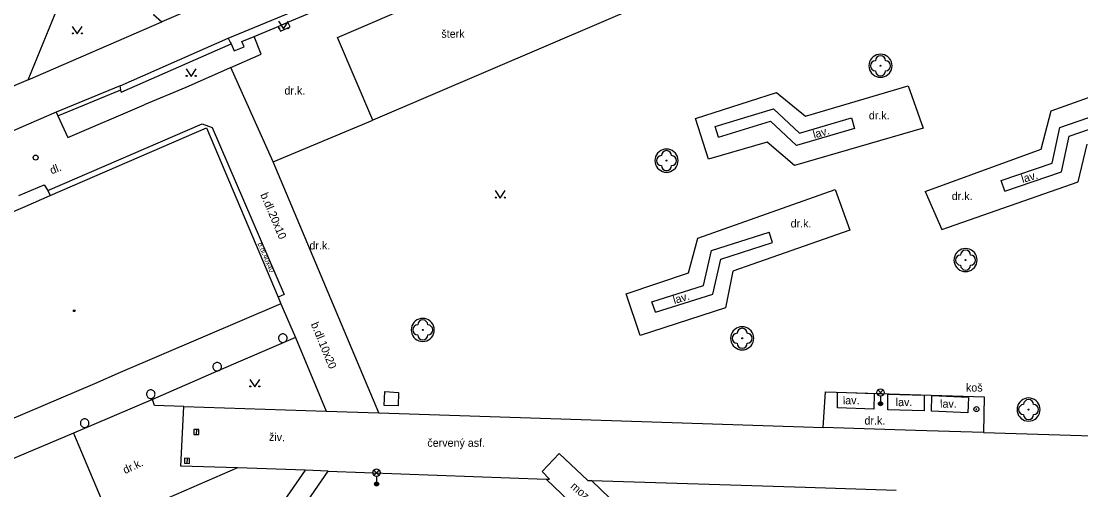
# Model space of a CAD drawing. Extents: x -599770 to -598493, y -1162076 to -1159209.
# Drawn here: x -599405 to -599352, y -1161203.2 to -1161179.8 of the extents above; entities that cross this region are included whole.
import ezdxf

# ---------------------------------------------------------------- set-up
doc = ezdxf.new("R2010")
doc.units = 0
doc.layers.add('Podklad', color=7, linetype='Continuous')

msp = doc.modelspace()

# ---------------------------------------------------------------- linework, layer by layer
at = {"layer": 'Podklad'}
for p, q in [((-599362.152, -1161198.49), (-599361.887, -1161198.225)), ((-599362.152, -1161198.225), (-599361.887, -1161198.49)), ((-599362.02, -1161198.545), (-599362.02, -1161198.92)), ((-599396.196, -1161200.205), (-599396.204, -1161200.455)), ((-599396.666, -1161201.645), (-599396.674, -1161201.895)), ((-599387.332, -1161202.5), (-599387.067, -1161202.235)), ((-599387.332, -1161202.235), (-599387.067, -1161202.5)), ((-599387.2, -1161202.555), (-599387.2, -1161202.93))]:
    msp.add_line(p, q, dxfattribs=at)
for points in [[(-599389.15, -1161180.61), (-599372.11, -1161173.29)], [(-599386.55, -1161174.95), (-599397.93, -1161179.84)], [(-599404.6, -1161182.73), (-599402.5, -1161177.59), (-599397.76, -1161175.53), (-599397.07, -1161176.2), (-599398.35, -1161179.46), (-599397.93, -1161179.84)], [(-599370.21, -1161177.38), (-599387.38, -1161184.75)], [(-599394.61, -1161180.65), (-599389.49, -1161178.52)], [(-599393.93, -1161180.82), (-599393.31, -1161180.56), (-599392.12, -1161180.06), (-599391.63, -1161179.85), (-599389.84, -1161179.1)], [(-599404.6, -1161182.73), (-599397.93, -1161179.84)], [(-599392.09, -1161179.805), (-599391.84, -1161180.18), (-599391.59, -1161179.805)], [(-599391.52, -1161180.09), (-599391.63, -1161179.85)], [(-599402.4, -1161180.065), (-599402.15, -1161180.44), (-599401.9, -1161180.065)], [(-599392.12, -1161180.06), (-599392, -1161180.3)], [(-599392, -1161180.3), (-599391.52, -1161180.09)], [(-599400.01, -1161183.03), (-599394.61, -1161180.65)], [(-599399.95, -1161183.35), (-599394.47, -1161180.94)], [(-599394.61, -1161180.65), (-599394.51, -1161180.85)], [(-599394.51, -1161180.85), (-599394.47, -1161180.94), (-599394.31, -1161181.29)], [(-599393.82, -1161181.09), (-599393.93, -1161180.82)], [(-599392.96, -1161181.45), (-599393.31, -1161180.56)], [(-599387.38, -1161184.75), (-599389.15, -1161180.61)], [(-599394.48, -1161182.12), (-599392.96, -1161181.45)], [(-599394.31, -1161181.29), (-599393.82, -1161181.09)], [(-599361.442, -1161182.03), (-599361.451, -1161181.93), (-599361.477, -1161181.832), (-599361.52, -1161181.741), (-599361.577, -1161181.659), (-599361.649, -1161181.587), (-599361.731, -1161181.53), (-599361.822, -1161181.487), (-599361.92, -1161181.461), (-599362.02, -1161181.452), (-599362.12, -1161181.461), (-599362.218, -1161181.487), (-599362.309, -1161181.53), (-599362.391, -1161181.587), (-599362.463, -1161181.659), (-599362.52, -1161181.741), (-599362.563, -1161181.832), (-599362.589, -1161181.93), (-599362.598, -1161182.03), (-599362.589, -1161182.13), (-599362.563, -1161182.228), (-599362.52, -1161182.319), (-599362.463, -1161182.401), (-599362.391, -1161182.473), (-599362.309, -1161182.53), (-599362.218, -1161182.573), (-599362.12, -1161182.599), (-599362.02, -1161182.608), (-599361.92, -1161182.599), (-599361.822, -1161182.573), (-599361.731, -1161182.53), (-599361.649, -1161182.473), (-599361.577, -1161182.401), (-599361.52, -1161182.319), (-599361.477, -1161182.228), (-599361.451, -1161182.13), (-599361.442, -1161182.03)], [(-599394.55, -1161182.15), (-599396.72, -1161183.11)], [(-599396.71, -1161182.185), (-599396.46, -1161182.56), (-599396.21, -1161182.185)], [(-599394.48, -1161182.12), (-599394.55, -1161182.15)], [(-599392.37, -1161186.83), (-599394.48, -1161182.12)], [(-599404.6, -1161182.73), (-599415.96, -1161187.57)], [(-599400.01, -1161183.03), (-599403.21, -1161184.35)], [(-599399.95, -1161183.35), (-599399.97, -1161183.23), (-599400.01, -1161183.03)], [(-599365.76, -1161184.55), (-599360.63, -1161183.04)], [(-599360.63, -1161183.04), (-599359.89, -1161185.15)], [(-599353.5, -1161184.29), (-599349.82, -1161182.96)], [(-599403.13, -1161184.53), (-599399.97, -1161183.23)], [(-599396.72, -1161183.11), (-599398.81, -1161183.99)], [(-599371.26, -1161184.67), (-599367.22, -1161183.36)], [(-599367.22, -1161183.36), (-599365.76, -1161184.55)], [(-599403.13, -1161184.53), (-599402.62, -1161185.61), (-599398.81, -1161183.99)], [(-599353.06, -1161185.12), (-599350.21, -1161184.14)], [(-599403.21, -1161184.35), (-599406.26, -1161185.67)], [(-599403.21, -1161184.35), (-599403.13, -1161184.53)], [(-599370.62, -1161186.7), (-599371.26, -1161184.67)], [(-599370.28, -1161185.07), (-599367.37, -1161184.18)], [(-599367.37, -1161184.18), (-599366.07, -1161185.4)], [(-599366.07, -1161185.4), (-599363.47, -1161184.64)], [(-599363.47, -1161184.64), (-599363.32, -1161185.17)], [(-599353.99, -1161186.19), (-599353.5, -1161184.29)], [(-599352.59, -1161185.54), (-599350.03, -1161184.66)], [(-599405.07, -1161188.52), (-599403.8, -1161187.98), (-599403.62, -1161188.27), (-599395.91, -1161184.93)], [(-599404.75, -1161189.06), (-599403.51, -1161188.52), (-599395.7, -1161185.13)], [(-599395.91, -1161184.93), (-599395.41, -1161185.11)], [(-599395.7, -1161185.13), (-599392.12, -1161193.59), (-599391.98, -1161193.92)], [(-599395.41, -1161185.11), (-599391.82, -1161193.46)], [(-599392.37, -1161186.83), (-599387.38, -1161184.75)], [(-599370.11, -1161185.59), (-599370.28, -1161185.07)], [(-599370.11, -1161185.59), (-599367.51, -1161184.8)], [(-599367.51, -1161184.8), (-599366.22, -1161186.02)], [(-599359.89, -1161185.15), (-599366.31, -1161187.01)], [(-599363.32, -1161185.17), (-599366.22, -1161186.02)], [(-599353.44, -1161186.9), (-599353.06, -1161185.12)], [(-599352.97, -1161187.33), (-599352.59, -1161185.54)], [(-599372.132, -1161186.77), (-599372.141, -1161186.67), (-599372.167, -1161186.572), (-599372.21, -1161186.481), (-599372.267, -1161186.399), (-599372.339, -1161186.327), (-599372.421, -1161186.27), (-599372.512, -1161186.227), (-599372.61, -1161186.201), (-599372.71, -1161186.192), (-599372.81, -1161186.201), (-599372.908, -1161186.227), (-599372.999, -1161186.27), (-599373.081, -1161186.327), (-599373.153, -1161186.399), (-599373.21, -1161186.481), (-599373.253, -1161186.572), (-599373.279, -1161186.67), (-599373.288, -1161186.77), (-599373.279, -1161186.87), (-599373.253, -1161186.968), (-599373.21, -1161187.059), (-599373.153, -1161187.141), (-599373.081, -1161187.213), (-599372.999, -1161187.27), (-599372.908, -1161187.313), (-599372.81, -1161187.339), (-599372.71, -1161187.348), (-599372.61, -1161187.339), (-599372.512, -1161187.313), (-599372.421, -1161187.27), (-599372.339, -1161187.213), (-599372.267, -1161187.141), (-599372.21, -1161187.059), (-599372.167, -1161186.968), (-599372.141, -1161186.87), (-599372.132, -1161186.77)], [(-599367.69, -1161185.84), (-599370.62, -1161186.7)], [(-599366.31, -1161187.01), (-599367.69, -1161185.84)], [(-599359.78, -1161188.31), (-599353.99, -1161186.19)], [(-599352.14, -1161187.83), (-599351.7, -1161185.95)], [(-599387.08, -1161199.38), (-599392.37, -1161186.83)], [(-599355.99, -1161187.76), (-599353.44, -1161186.9)], [(-599358.96, -1161190.21), (-599352.14, -1161187.83)], [(-599355.81, -1161188.29), (-599355.99, -1161187.76)], [(-599355.81, -1161188.29), (-599352.97, -1161187.33)], [(-599403.62, -1161188.27), (-599403.51, -1161188.52)], [(-599381.27, -1161188.265), (-599381.02, -1161188.64), (-599380.77, -1161188.265)], [(-599371.14, -1161190.64), (-599364.29, -1161188.21)], [(-599364.29, -1161188.21), (-599363.55, -1161190.25)], [(-599359.78, -1161188.31), (-599358.96, -1161190.21)], [(-599412.85, -1161192.52), (-599404.75, -1161189.06)], [(-599370.47, -1161191.26), (-599367.59, -1161190.34)], [(-599363.55, -1161190.25), (-599369.39, -1161192.29)], [(-599367.42, -1161190.86), (-599367.59, -1161190.34)], [(-599371.62, -1161192.38), (-599371.14, -1161190.64)], [(-599370, -1161191.69), (-599367.42, -1161190.86)], [(-599370.86, -1161193.01), (-599370.47, -1161191.26)], [(-599357.192, -1161191.74), (-599357.201, -1161191.64), (-599357.227, -1161191.542), (-599357.27, -1161191.451), (-599357.327, -1161191.369), (-599357.399, -1161191.297), (-599357.481, -1161191.24), (-599357.572, -1161191.197), (-599357.67, -1161191.171), (-599357.77, -1161191.162), (-599357.87, -1161191.171), (-599357.968, -1161191.197), (-599358.059, -1161191.24), (-599358.141, -1161191.297), (-599358.213, -1161191.369), (-599358.27, -1161191.451), (-599358.313, -1161191.542), (-599358.339, -1161191.64), (-599358.348, -1161191.74), (-599358.339, -1161191.84), (-599358.313, -1161191.938), (-599358.27, -1161192.029), (-599358.213, -1161192.111), (-599358.141, -1161192.183), (-599358.059, -1161192.24), (-599357.968, -1161192.283), (-599357.87, -1161192.309), (-599357.77, -1161192.318), (-599357.67, -1161192.309), (-599357.572, -1161192.283), (-599357.481, -1161192.24), (-599357.399, -1161192.183), (-599357.327, -1161192.111), (-599357.27, -1161192.029), (-599357.227, -1161191.938), (-599357.201, -1161191.84), (-599357.192, -1161191.74)], [(-599370.39, -1161193.44), (-599370, -1161191.69)], [(-599374.73, -1161193.42), (-599371.62, -1161192.38)], [(-599369.39, -1161192.29), (-599369.76, -1161194.13)], [(-599373.44, -1161193.83), (-599370.86, -1161193.01)], [(-599391.82, -1161193.46), (-599392.12, -1161193.59)], [(-599374.02, -1161195.51), (-599374.73, -1161193.42)], [(-599373.26, -1161194.35), (-599370.39, -1161193.44)], [(-599391.98, -1161193.92), (-599400.01, -1161197.35)], [(-599391.98, -1161193.92), (-599391.24, -1161195.61)], [(-599369.76, -1161194.13), (-599374.02, -1161195.51)], [(-599373.26, -1161194.35), (-599373.44, -1161193.83)], [(-599384.312, -1161195.23), (-599384.321, -1161195.13), (-599384.347, -1161195.032), (-599384.39, -1161194.941), (-599384.447, -1161194.859), (-599384.519, -1161194.787), (-599384.601, -1161194.73), (-599384.692, -1161194.687), (-599384.79, -1161194.661), (-599384.89, -1161194.652), (-599384.99, -1161194.661), (-599385.088, -1161194.687), (-599385.179, -1161194.73), (-599385.261, -1161194.787), (-599385.333, -1161194.859), (-599385.39, -1161194.941), (-599385.433, -1161195.032), (-599385.459, -1161195.13), (-599385.468, -1161195.23), (-599385.459, -1161195.33), (-599385.433, -1161195.428), (-599385.39, -1161195.519), (-599385.333, -1161195.601), (-599385.261, -1161195.673), (-599385.179, -1161195.73), (-599385.088, -1161195.773), (-599384.99, -1161195.799), (-599384.89, -1161195.808), (-599384.79, -1161195.799), (-599384.692, -1161195.773), (-599384.601, -1161195.73), (-599384.519, -1161195.673), (-599384.447, -1161195.601), (-599384.39, -1161195.519), (-599384.347, -1161195.428), (-599384.321, -1161195.33), (-599384.312, -1161195.23)], [(-599368.352, -1161195.65), (-599368.361, -1161195.55), (-599368.387, -1161195.452), (-599368.43, -1161195.361), (-599368.487, -1161195.279), (-599368.559, -1161195.207), (-599368.641, -1161195.15), (-599368.732, -1161195.107), (-599368.83, -1161195.081), (-599368.93, -1161195.072), (-599369.03, -1161195.081), (-599369.128, -1161195.107), (-599369.219, -1161195.15), (-599369.301, -1161195.207), (-599369.373, -1161195.279), (-599369.43, -1161195.361), (-599369.473, -1161195.452), (-599369.499, -1161195.55), (-599369.508, -1161195.65), (-599369.499, -1161195.75), (-599369.473, -1161195.848), (-599369.43, -1161195.939), (-599369.373, -1161196.021), (-599369.301, -1161196.093), (-599369.219, -1161196.15), (-599369.128, -1161196.193), (-599369.03, -1161196.219), (-599368.93, -1161196.228), (-599368.83, -1161196.219), (-599368.732, -1161196.193), (-599368.641, -1161196.15), (-599368.559, -1161196.093), (-599368.487, -1161196.021), (-599368.43, -1161195.939), (-599368.387, -1161195.848), (-599368.361, -1161195.75), (-599368.352, -1161195.65)], [(-599391.24, -1161195.61), (-599395.07, -1161197.26), (-599398.4, -1161198.7)], [(-599391.665, -1161195.64), (-599391.668, -1161195.603), (-599391.678, -1161195.567), (-599391.694, -1161195.532), (-599391.715, -1161195.502), (-599391.742, -1161195.475), (-599391.773, -1161195.454), (-599391.806, -1161195.438), (-599391.843, -1161195.428), (-599391.88, -1161195.425), (-599391.917, -1161195.428), (-599391.953, -1161195.438), (-599391.988, -1161195.454), (-599392.018, -1161195.475), (-599392.045, -1161195.502), (-599392.066, -1161195.532), (-599392.082, -1161195.567), (-599392.092, -1161195.603), (-599392.095, -1161195.64), (-599392.092, -1161195.677), (-599392.082, -1161195.714), (-599392.066, -1161195.747), (-599392.045, -1161195.778), (-599392.018, -1161195.805), (-599391.988, -1161195.826), (-599391.953, -1161195.842), (-599391.917, -1161195.852), (-599391.88, -1161195.855), (-599391.843, -1161195.852), (-599391.806, -1161195.842), (-599391.773, -1161195.826), (-599391.742, -1161195.805), (-599391.715, -1161195.778), (-599391.694, -1161195.747), (-599391.678, -1161195.714), (-599391.668, -1161195.677), (-599391.665, -1161195.64)], [(-599391.24, -1161195.61), (-599389.71, -1161199.29)], [(-599400.01, -1161197.35), (-599401.29, -1161197.93)], [(-599394.945, -1161197.07), (-599394.948, -1161197.033), (-599394.958, -1161196.997), (-599394.974, -1161196.962), (-599394.995, -1161196.932), (-599395.022, -1161196.905), (-599395.052, -1161196.884), (-599395.087, -1161196.868), (-599395.123, -1161196.858), (-599395.16, -1161196.855), (-599395.197, -1161196.858), (-599395.234, -1161196.868), (-599395.267, -1161196.884), (-599395.298, -1161196.905), (-599395.325, -1161196.932), (-599395.346, -1161196.962), (-599395.362, -1161196.997), (-599395.372, -1161197.033), (-599395.375, -1161197.07), (-599395.372, -1161197.107), (-599395.362, -1161197.144), (-599395.346, -1161197.177), (-599395.325, -1161197.208), (-599395.298, -1161197.235), (-599395.267, -1161197.256), (-599395.234, -1161197.272), (-599395.197, -1161197.282), (-599395.16, -1161197.285), (-599395.07, -1161197.26), (-599394.995, -1161197.208), (-599394.974, -1161197.177), (-599394.958, -1161197.144), (-599394.948, -1161197.107), (-599394.945, -1161197.07)], [(-599393.53, -1161197.705), (-599393.28, -1161198.08), (-599393.03, -1161197.705)], [(-599401.29, -1161197.93), (-599409.05, -1161201.23)], [(-599398.265, -1161198.44), (-599398.268, -1161198.403), (-599398.278, -1161198.367), (-599398.294, -1161198.332), (-599398.315, -1161198.302), (-599398.342, -1161198.275), (-599398.372, -1161198.254), (-599398.407, -1161198.238), (-599398.443, -1161198.228), (-599398.48, -1161198.225), (-599398.517, -1161198.228), (-599398.554, -1161198.238), (-599398.587, -1161198.254), (-599398.618, -1161198.275), (-599398.645, -1161198.302), (-599398.666, -1161198.332), (-599398.682, -1161198.367), (-599398.692, -1161198.403), (-599398.695, -1161198.44), (-599398.692, -1161198.477), (-599398.682, -1161198.514), (-599398.666, -1161198.547), (-599398.645, -1161198.578), (-599398.618, -1161198.605), (-599398.587, -1161198.626), (-599398.554, -1161198.642), (-599398.517, -1161198.652), (-599398.48, -1161198.655), (-599398.443, -1161198.652), (-599398.407, -1161198.642), (-599398.372, -1161198.626), (-599398.342, -1161198.605), (-599398.315, -1161198.578), (-599398.294, -1161198.547), (-599398.278, -1161198.514), (-599398.268, -1161198.477), (-599398.265, -1161198.44)], [(-599386.82, -1161199.01), (-599386.79, -1161198.3)], [(-599386.79, -1161198.3), (-599386.1, -1161198.35)], [(-599386.1, -1161198.35), (-599386.11, -1161199.03)], [(-599364.89, -1161200.1), (-599364.77, -1161198.33)], [(-599364.77, -1161198.33), (-599356.84, -1161198.57)], [(-599364.17, -1161199.13), (-599364.16, -1161198.36)], [(-599362.34, -1161198.42), (-599364.16, -1161198.36)], [(-599362.34, -1161198.42), (-599362.35, -1161199.19)], [(-599398.4, -1161198.7), (-599402.34, -1161200.39), (-599405.13, -1161201.58), (-599408.31, -1161202.93), (-599411.66, -1161204.35), (-599414.99, -1161205.76), (-599418.18, -1161207.11)], [(-599396.83, -1161199.05), (-599398.29, -1161199.01), (-599398.4, -1161198.7)], [(-599359.83, -1161198.5), (-599361.65, -1161198.46)], [(-599361.65, -1161199.23), (-599361.65, -1161198.46)], [(-599359.83, -1161198.5), (-599359.83, -1161199.27)], [(-599359.47, -1161199.29), (-599359.45, -1161198.52)], [(-599357.63, -1161198.6), (-599359.45, -1161198.52)], [(-599357.63, -1161198.6), (-599357.65, -1161199.37)], [(-599356.84, -1161198.57), (-599356.88, -1161200.36)], [(-599354.042, -1161199.21), (-599354.051, -1161199.11), (-599354.077, -1161199.012), (-599354.12, -1161198.921), (-599354.177, -1161198.839), (-599354.249, -1161198.767), (-599354.331, -1161198.71), (-599354.422, -1161198.667), (-599354.52, -1161198.641), (-599354.62, -1161198.632), (-599354.72, -1161198.641), (-599354.818, -1161198.667), (-599354.909, -1161198.71), (-599354.991, -1161198.767), (-599355.063, -1161198.839), (-599355.12, -1161198.921), (-599355.163, -1161199.012), (-599355.189, -1161199.11), (-599355.198, -1161199.21), (-599355.189, -1161199.31), (-599355.163, -1161199.408), (-599355.12, -1161199.499), (-599355.063, -1161199.581), (-599354.991, -1161199.653), (-599354.909, -1161199.71), (-599354.818, -1161199.753), (-599354.72, -1161199.779), (-599354.62, -1161199.788), (-599354.52, -1161199.779), (-599354.422, -1161199.753), (-599354.331, -1161199.71), (-599354.249, -1161199.653), (-599354.177, -1161199.581), (-599354.12, -1161199.499), (-599354.077, -1161199.408), (-599354.051, -1161199.31), (-599354.042, -1161199.21)], [(-599394.15, -1161202.13), (-599396.97, -1161202.04), (-599396.83, -1161199.05)], [(-599396.83, -1161199.05), (-599389.71, -1161199.29)], [(-599389.71, -1161199.29), (-599387.08, -1161199.38)], [(-599387.08, -1161199.38), (-599365.87, -1161200.08)], [(-599386.11, -1161199.03), (-599386.82, -1161199.01)], [(-599362.35, -1161199.19), (-599364.17, -1161199.13)], [(-599359.83, -1161199.27), (-599361.65, -1161199.23)], [(-599357.65, -1161199.37), (-599359.47, -1161199.29)], [(-599401.565, -1161199.89), (-599401.568, -1161199.853), (-599401.578, -1161199.817), (-599401.594, -1161199.782), (-599401.615, -1161199.752), (-599401.642, -1161199.725), (-599401.672, -1161199.704), (-599401.707, -1161199.688), (-599401.743, -1161199.678), (-599401.78, -1161199.675), (-599401.817, -1161199.678), (-599401.854, -1161199.688), (-599401.887, -1161199.704), (-599401.918, -1161199.725), (-599401.945, -1161199.752), (-599401.966, -1161199.782), (-599401.982, -1161199.817), (-599401.992, -1161199.853), (-599401.995, -1161199.89), (-599401.992, -1161199.927), (-599401.982, -1161199.964), (-599401.966, -1161199.997), (-599401.945, -1161200.028), (-599401.918, -1161200.055), (-599401.887, -1161200.076), (-599401.854, -1161200.092), (-599401.817, -1161200.102), (-599401.78, -1161200.105), (-599401.743, -1161200.102), (-599401.707, -1161200.092), (-599401.672, -1161200.076), (-599401.642, -1161200.055), (-599401.615, -1161200.028), (-599401.594, -1161199.997), (-599401.578, -1161199.964), (-599401.568, -1161199.927), (-599401.565, -1161199.89)], [(-599402.34, -1161200.39), (-599400.43, -1161204.94), (-599395.24, -1161217.56), (-599395.44, -1161217.64)], [(-599365.87, -1161200.08), (-599364.89, -1161200.1)], [(-599360.27, -1161200.25), (-599364.89, -1161200.1)], [(-599356.88, -1161200.36), (-599360.27, -1161200.25)], [(-599356.88, -1161200.36), (-599350.35, -1161200.56)], [(-599378.93, -1161202.31), (-599378.07, -1161201.4)], [(-599378.07, -1161201.4), (-599376.64, -1161202.75)], [(-599394.15, -1161202.13), (-599398.75, -1161204.12)], [(-599390.77, -1161202.24), (-599394.15, -1161202.13)], [(-599390.77, -1161202.24), (-599396.26, -1161210.18)], [(-599394.96, -1161211.02), (-599395.19, -1161210.38), (-599389.61, -1161202.28)], [(-599389.61, -1161202.28), (-599390.77, -1161202.24)], [(-599389.61, -1161202.28), (-599378.72, -1161202.69)], [(-599378.56, -1161202.68), (-599378.93, -1161202.31)], [(-599378.72, -1161202.69), (-599378.56, -1161202.68)], [(-599378.72, -1161202.69), (-599368.91, -1161212.08)], [(-599376.64, -1161202.75), (-599376.46, -1161202.76)], [(-599367.88, -1161211.01), (-599376.46, -1161202.76)], [(-599376.46, -1161202.76), (-599365.78, -1161203.09)], [(-599365.78, -1161203.09), (-599361.23, -1161203.23)]]:
    msp.add_lwpolyline(points, dxfattribs=at)
for points in [[(-599396.321, -1161200.201), (-599396.329, -1161200.451), (-599396.079, -1161200.459), (-599396.071, -1161200.209)], [(-599396.791, -1161201.641), (-599396.799, -1161201.891), (-599396.549, -1161201.899), (-599396.541, -1161201.649)]]:
    msp.add_lwpolyline(points, close=True, dxfattribs=at)
for centre, radius in [((-599402.375, -1161180.415), 0.025), ((-599401.925, -1161180.415), 0.025), ((-599392.065, -1161180.155), 0.025), ((-599391.615, -1161180.155), 0.025), ((-599362.02, -1161182.03), 0.025), ((-599396.685, -1161182.535), 0.025), ((-599396.235, -1161182.535), 0.025), ((-599404.23, -1161186.62), 0.125), ((-599372.71, -1161186.77), 0.025), ((-599381.245, -1161188.615), 0.025), ((-599380.795, -1161188.615), 0.025), ((-599357.77, -1161191.74), 0.025), ((-599402.3, -1161194.27), 0.045), ((-599402.3, -1161194.27), 0.0199), ((-599384.89, -1161195.23), 0.025), ((-599368.93, -1161195.65), 0.025), ((-599393.505, -1161198.055), 0.025), ((-599393.055, -1161198.055), 0.025), ((-599362.02, -1161198.358), 0.188), ((-599362.02, -1161198.92), 0.1), ((-599362.02, -1161198.92), 0.0723), ((-599362.02, -1161198.92), 0.0438), ((-599357.23, -1161199.19), 0.125), ((-599357.23, -1161199.19), 0.0152), ((-599354.62, -1161199.21), 0.025), ((-599387.2, -1161202.367), 0.188), ((-599387.2, -1161202.93), 0.1), ((-599387.2, -1161202.93), 0.0723), ((-599387.2, -1161202.93), 0.0438)]:
    msp.add_circle(centre, radius, dxfattribs=at)
for centre, start, end in [((-599362.27, -1161182.03), 90, 270), ((-599362.02, -1161181.78), 0, 180), ((-599361.77, -1161182.03), 270, 90), ((-599362.02, -1161182.28), 180, 0), ((-599372.96, -1161186.77), 90, 270), ((-599372.71, -1161186.52), 0, 180), ((-599372.46, -1161186.77), 270, 90), ((-599372.71, -1161187.02), 180, 0), ((-599358.02, -1161191.74), 90, 270), ((-599357.77, -1161191.49), 0, 180), ((-599357.52, -1161191.74), 270, 90), ((-599357.77, -1161191.99), 180, 0), ((-599384.89, -1161194.98), 0, 180), ((-599385.14, -1161195.23), 90, 270), ((-599384.64, -1161195.23), 270, 90), ((-599368.93, -1161195.4), 0, 180), ((-599384.89, -1161195.48), 180, 0), ((-599369.18, -1161195.65), 90, 270), ((-599368.68, -1161195.65), 270, 90), ((-599368.93, -1161195.9), 180, 0), ((-599354.87, -1161199.21), 90, 270), ((-599354.62, -1161198.96), 0, 180), ((-599354.37, -1161199.21), 270, 90), ((-599354.62, -1161199.46), 180, 0)]:
    msp.add_arc(centre, 0.25, start, end, dxfattribs=at)

# ---------------------------------------------------------------- texts
for s, height, p in [('šterk', 0.4, (-599383.96, -1161180.63)), ('dr.k.', 0.4, (-599391.8, -1161183.47)), ('dr.k.', 0.4, (-599362.6, -1161184.71)), ('dr.k.', 0.4, (-599358.46, -1161188.74)), ('dr.k.', 0.4, (-599366.51, -1161190.11)), ('dr.k.', 0.4, (-599390.55, -1161191.21)), ('koš', 0.4, (-599357.75, -1161198.31)), ('dr.k.', 0.4, (-599362.82, -1161199.96)), ('červený asf.', 0.39999, (-599384.66, -1161201.07))]:
    msp.add_text(s, height=height, dxfattribs=at).set_placement(p)
for s, height, rotation, p in [('lav.', 0.4, 16.0774, (-599365.33, -1161185.67)), ('dl.', 0.4, 21, (-599403.43, -1161187.46)), ('lav.', 0.4, 16.0774, (-599354.92, -1161187.89)), ('b.dl.20x10', 0.4, 293, (-599393.01, -1161188.47)), ('b.dl.40x40', 0.25, 293, (-599393.15, -1161190.92)), ('lav.', 0.4, 16.0774, (-599372.32, -1161193.94)), ('b.dl.10x20', 0.4, 292.5756, (-599390.49, -1161194.94)), ('lav.', 0.4, 0.374, (-599363.9, -1161198.95)), ('lav.', 0.4, 0.374, (-599361.26, -1161199.04)), ('lav.', 0.4, 0.374, (-599359.04, -1161199.12)), ('živ.', 0.4, 358.136, (-599392.58, -1161200.77)), ('dr.k.', 0.4, 25, (-599399.76, -1161202.44)), ('moz.', 0.4, 319.5096, (-599377.54, -1161203.1))]:
    msp.add_text(s, height=height, rotation=rotation, dxfattribs=at).set_placement(p)

doc.saveas('drawing.dxf')
